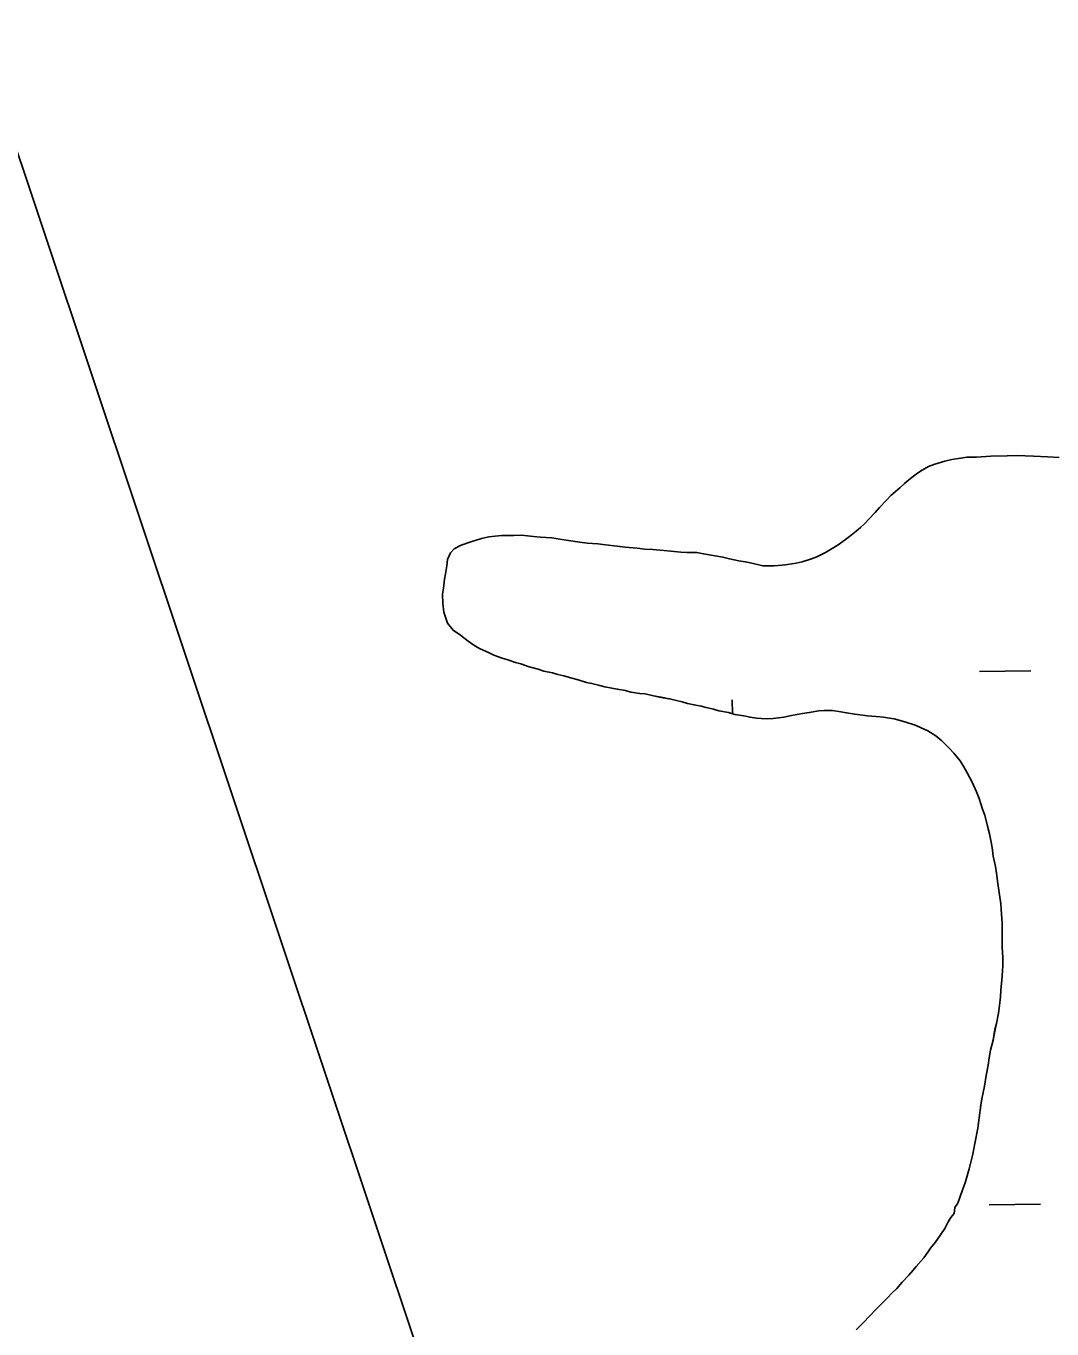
# Model space of a CAD drawing. Extents: x 3925854 to 3964121, y 224593 to 250589.
# Drawn here: x 3957620 to 3958260, y 230875 to 231688 of the extents above; entities that cross this region are included whole.
import ezdxf

# ---------------------------------------------------------------- set-up
doc = ezdxf.new("R2010")
doc.units = 0
for name, color, linetype in [('V-TOPO-SHOR', 7, 'Continuous'), ('V-UTIL-LINE', 7, 'Continuous'), ('V-WETL-SWMP', 7, 'Continuous')]:
    doc.layers.add(name, color=color, linetype=linetype)

msp = doc.modelspace()

# ---------------------------------------------------------------- linework, layer by layer
at = {"layer": 'V-TOPO-SHOR'}
for points in [[(3958264.526, 231418.551), (3958257.139, 231418.907), (3958248.585, 231419.452), (3958243.338, 231419.624), (3958237.702, 231419.794), (3958232.066, 231419.575), (3958221.961, 231419.337), (3958213.023, 231418.717), (3958206.806, 231418.688), (3958203.115, 231418.09), (3958197.481, 231417.289), (3958193.211, 231416.298), (3958186.999, 231414.328), (3958182.926, 231412.95), (3958178.078, 231410.015), (3958175.367, 231408.254), (3958171.685, 231405.515), (3958168.006, 231402.39), (3958165.102, 231399.658), (3958159.489, 231394.776), (3958156.779, 231392.042), (3958152.523, 231387.36), (3958149.621, 231384.237), (3958145.558, 231379.944), (3958143.43, 231377.603), (3958140.528, 231374.869), (3958137.817, 231372.526), (3958133.749, 231369.204), (3958127.163, 231364.512), (3958123.868, 231362.36), (3958118.83, 231359.229), (3958113.398, 231356.679)], [(3958113.398, 231356.679), (3958109.907, 231355.303), (3958104.279, 231353.529), (3958100.394, 231352.734), (3958094.956, 231351.739), (3958091.655, 231351.338), (3958086.799, 231350.926), (3958079.606, 231351.092), (3958072.019, 231352.806), (3958068.711, 231353.57), (3958064.629, 231354.135), (3958058.793, 231355.276), (3958054.707, 231356.425), (3958048.678, 231357.369), (3958042.648, 231358.51), (3958038.37, 231359.27), (3958032.15, 231359.243), (3958028.458, 231359.616), (3958022.236, 231360.171), (3958017.958, 231360.541), (3958010.96, 231361.094), (3958006.1, 231361.463), (3958001.238, 231362.024), (3957993.851, 231362.575), (3957988.794, 231363.331), (3957981.407, 231364.076), (3957976.739, 231364.639), (3957970.129, 231365.192), (3957965.461, 231365.756), (3957958.461, 231366.892), (3957954.183, 231367.457), (3957947.961, 231368.402), (3957940.961, 231368.955), (3957936.49, 231369.323), (3957929.101, 231370.069), (3957924.243, 231369.854), (3957916.858, 231370.015), (3957912.586, 231369.415), (3957908.701, 231369.01), (3957904.04, 231368.017), (3957897.441, 231366.044), (3957891.426, 231363.882), (3957887.16, 231361.531), (3957884.838, 231359.19), (3957882.912, 231354.905), (3957882.542, 231351.016), (3957881.591, 231345.96), (3957881.022, 231342.652), (3957880.463, 231337.016), (3957879.896, 231333.319), (3957879.922, 231327.489), (3957880.723, 231322.051), (3957882.89, 231315.258), (3957886.406, 231310.804), (3957891.086, 231307.713), (3957895.766, 231304.041), (3957900.052, 231301.145), (3957903.366, 231299.216), (3957908.428, 231296.906), (3957911.738, 231295.366), (3957916.993, 231293.445), (3957920.497, 231292.488), (3957925.363, 231290.76), (3957928.671, 231289.803), (3957933.926, 231288.077), (3957939.568, 231286.545), (3957943.07, 231285.394), (3957948.518, 231284.251), (3957951.826, 231283.295), (3957955.522, 231282.339), (3957959.024, 231281.382), (3957964.474, 231279.85), (3957969.727, 231278.318), (3957973.035, 231277.556), (3957977.899, 231276.412), (3957981.012, 231275.648), (3957985.484, 231274.695), (3957988.792, 231274.126), (3957994.043, 231273.178), (3957997.351, 231272.219), (3958002.991, 231271.468), (3958006.294, 231271.093), (3958011.353, 231269.948), (3958016.217, 231268.998), (3958022.246, 231267.857), (3958029.248, 231266.139), (3958032.558, 231265.18), (3958036.836, 231264.228), (3958041.116, 231263.468), (3958044.229, 231262.704), (3958048.899, 231261.56), (3958052.206, 231260.601), (3958058.236, 231259.462), (3958062.129, 231258.311), (3958067.769, 231257.365), (3958071.658, 231256.605), (3958075.742, 231256.038), (3958081.767, 231255.678), (3958086.043, 231255.694), (3958092.841, 231256.696), (3958097.502, 231257.689)], [(3958097.502, 231257.689), (3958104.297, 231258.883), (3958108.571, 231259.485), (3958114.59, 231260.677), (3958117.894, 231260.886), (3958123.143, 231260.714), (3958128.197, 231259.958), (3958131.894, 231259.391), (3958136.95, 231258.44), (3958144.921, 231257.504), (3958150.367, 231256.945), (3958154.643, 231256.575), (3958161.643, 231255.633), (3958168.26, 231253.718), (3958175.266, 231251.416), (3958178.381, 231250.068), (3958182.666, 231248.143), (3958187.536, 231245.057), (3958191.245, 231241.768), (3958195.929, 231237.317), (3958198.855, 231234.223), (3958202.765, 231229.379), (3958205.112, 231225.697), (3958207.072, 231221.818), (3958210.207, 231216.002), (3958212.954, 231209.989), (3958214.527, 231205.915), (3958216.691, 231199.317), (3958218.07, 231195.436), (3958219.847, 231188.64), (3958221.035, 231183.789), (3958222.227, 231177.573), (3958222.827, 231173.688), (3958223.427, 231170), (3958224.816, 231163.399), (3958225.416, 231159.319), (3958226.223, 231152.909), (3958228.025, 231140.285), (3958228.234, 231136.982), (3958228.856, 231127.85), (3958228.881, 231122.214), (3958228.92, 231113.274), (3958229.338, 231106.669), (3958229.358, 231101.809), (3958228.998, 231095.006), (3958228.064, 231086.257), (3958227.888, 231082.175), (3958227.329, 231076.732), (3958226.571, 231072.062), (3958225.432, 231065.646), (3958224.478, 231061.947), (3958223.339, 231055.142), (3958221.619, 231048.916), (3958220.861, 231044.246), (3958220.298, 231039.581), (3958218.965, 231033.16), (3958218.023, 231026.549), (3958217.066, 231022.658), (3958216.306, 231018.575), (3958215.741, 231014.685), (3958214.611, 231006.713), (3958213.861, 231000.294), (3958211.958, 230990.765), (3958210.625, 230984.15), (3958208.333, 230975.005), (3958205.845, 230966.25), (3958203.922, 230961.19), (3958201.235, 230953.598), (3958199.498, 230950.87), (3958198.931, 230947.173), (3958196.998, 230944.64), (3958195.261, 230941.912), (3958193.141, 230937.822), (3958190.436, 230933.728), (3958187.153, 230929.048), (3958184.253, 230925.538), (3958182.516, 230923.005), (3958180.003, 230919.494), (3958175.365, 230914.034), (3958173.429, 230911.694), (3958170.724, 230908.572), (3958166.661, 230904.28), (3958163.179, 230900.376), (3958159.888, 230897.253), (3958157.568, 230894.718), (3958153.504, 230890.618), (3958150.6, 230887.691), (3958145.765, 230882.616), (3958142.668, 230879.298), (3958137.831, 230874.614)]]:
    msp.add_lwpolyline(points, dxfattribs=at)
at = {"layer": 'V-UTIL-LINE'}
msp.add_lwpolyline([(3957974.115, 230534.291), (3955504.908, 237909.423), (3955545.434, 239147.844), (3955545.409, 239149.229), (3955617.45, 241317.764), (3951638.507, 243889.773), (3950262.651, 245733.512), (3950260.125, 245737.596), (3948167.454, 248541.726)], dxfattribs=at)
at = {"layer": 'V-WETL-SWMP'}
for p, q in [((3958193.211, 231416.298), (3958197.482, 231417.289)), ((3958197.482, 231417.289), (3958203.115, 231418.09)), ((3958203.115, 231418.09), (3958206.805, 231418.689)), ((3958206.805, 231418.689), (3958213.024, 231418.716)), ((3958213.024, 231418.716), (3958221.961, 231419.338)), ((3958221.961, 231419.338), (3958232.066, 231419.576)), ((3958232.066, 231419.576), (3958237.701, 231419.794)), ((3958237.701, 231419.794), (3958243.337, 231419.625)), ((3958243.337, 231419.625), (3958248.585, 231419.453)), ((3958248.585, 231419.453), (3958257.139, 231418.907)), ((3958257.139, 231418.907), (3958264.526, 231418.55)), ((3958175.366, 231408.253), (3958178.079, 231410.014)), ((3958178.079, 231410.014), (3958182.925, 231412.95)), ((3958182.925, 231412.95), (3958187, 231414.328)), ((3958187, 231414.328), (3958193.211, 231416.298)), ((3958165.103, 231399.658), (3958168.006, 231402.391)), ((3958168.006, 231402.391), (3958171.685, 231405.516)), ((3958171.685, 231405.516), (3958175.366, 231408.253)), ((3958156.779, 231392.042), (3958159.488, 231394.775)), ((3958159.488, 231394.775), (3958165.103, 231399.658)), ((3958149.622, 231384.237), (3958152.523, 231387.359)), ((3958152.523, 231387.359), (3958156.779, 231392.042)), ((3958140.528, 231374.87), (3958143.431, 231377.603)), ((3958143.431, 231377.603), (3958145.559, 231379.944)), ((3958145.559, 231379.944), (3958149.622, 231384.237)), ((3957904.04, 231368.017), (3957908.7, 231369.009)), ((3957908.7, 231369.009), (3957912.585, 231369.415)), ((3957912.585, 231369.415), (3957916.858, 231370.016)), ((3957916.858, 231370.016), (3957924.244, 231369.854)), ((3957924.244, 231369.854), (3957929.101, 231370.069)), ((3957929.101, 231370.069), (3957936.49, 231369.324)), ((3957936.49, 231369.324), (3957940.961, 231368.954)), ((3957940.961, 231368.954), (3957947.96, 231368.401)), ((3957947.96, 231368.401), (3957954.183, 231367.457)), ((3958127.163, 231364.512), (3958133.75, 231369.204)), ((3958133.75, 231369.204), (3958137.817, 231372.526)), ((3958137.817, 231372.526), (3958140.528, 231374.87)), ((3957884.838, 231359.189), (3957887.16, 231361.531)), ((3957887.16, 231361.531), (3957891.425, 231363.882)), ((3957891.425, 231363.882), (3957897.44, 231366.045)), ((3957897.44, 231366.045), (3957904.04, 231368.017)), ((3957954.183, 231367.457), (3957958.461, 231366.892)), ((3957958.461, 231366.892), (3957965.462, 231365.756)), ((3957965.462, 231365.756), (3957970.129, 231365.193)), ((3957970.129, 231365.193), (3957976.739, 231364.639)), ((3957976.739, 231364.639), (3957981.406, 231364.076)), ((3957981.406, 231364.076), (3957988.794, 231363.331)), ((3957988.794, 231363.331), (3957993.851, 231362.575)), ((3957993.851, 231362.575), (3958001.238, 231362.024)), ((3958001.238, 231362.024), (3958006.099, 231361.462)), ((3958006.099, 231361.462), (3958010.959, 231361.094)), ((3958010.959, 231361.094), (3958017.958, 231360.541)), ((3958017.958, 231360.541), (3958022.235, 231360.171)), ((3958022.235, 231360.171), (3958028.457, 231359.615)), ((3958118.829, 231359.228), (3958123.868, 231362.36)), ((3958123.868, 231362.36), (3958127.163, 231364.512)), ((3957882.541, 231351.016), (3957882.913, 231354.905)), ((3957882.913, 231354.905), (3957884.838, 231359.189)), ((3958028.457, 231359.615), (3958032.151, 231359.242)), ((3958032.151, 231359.242), (3958038.37, 231359.269)), ((3958038.37, 231359.269), (3958042.649, 231358.51)), ((3958042.649, 231358.51), (3958048.678, 231357.37)), ((3958048.678, 231357.37), (3958054.707, 231356.425)), ((3958054.707, 231356.425), (3958058.793, 231355.276)), ((3958058.793, 231355.276), (3958064.629, 231354.135)), ((3958064.629, 231354.135), (3958068.712, 231353.57)), ((3958068.712, 231353.57), (3958072.019, 231352.807)), ((3958072.019, 231352.807), (3958079.606, 231351.091)), ((3958094.957, 231351.74), (3958100.394, 231352.735)), ((3958100.394, 231352.735), (3958104.278, 231353.529)), ((3958104.278, 231353.529), (3958109.906, 231355.303)), ((3958109.906, 231355.303), (3958113.398, 231356.678)), ((3958113.398, 231356.678), (3958118.829, 231359.228)), ((3957881.022, 231342.653), (3957881.591, 231345.959)), ((3957881.591, 231345.959), (3957882.541, 231351.016)), ((3958079.606, 231351.091), (3958086.798, 231350.927)), ((3958086.798, 231350.927), (3958091.655, 231351.337)), ((3958091.655, 231351.337), (3958094.957, 231351.74)), ((3957879.896, 231333.32), (3957880.464, 231337.015)), ((3957880.464, 231337.015), (3957881.022, 231342.653)), ((3957879.922, 231327.489), (3957879.896, 231333.32)), ((3957880.723, 231322.051), (3957879.922, 231327.489)), ((3957882.89, 231315.258), (3957880.723, 231322.051)), ((3957886.407, 231310.804), (3957882.89, 231315.258)), ((3957891.085, 231307.714), (3957886.407, 231310.804)), ((3957895.765, 231304.042), (3957891.085, 231307.714)), ((3957900.053, 231301.145), (3957895.765, 231304.042)), ((3957903.365, 231299.216), (3957900.053, 231301.145)), ((3957908.428, 231296.906), (3957903.365, 231299.216)), ((3957911.739, 231295.366), (3957908.428, 231296.906)), ((3957916.994, 231293.445), (3957911.739, 231295.366)), ((3957920.497, 231292.488), (3957916.994, 231293.445)), ((3957925.363, 231290.76), (3957920.497, 231292.488)), ((3957928.671, 231289.803), (3957925.363, 231290.76)), ((3957933.926, 231288.076), (3957928.671, 231289.803)), ((3957939.568, 231286.546), (3957933.926, 231288.076)), ((3957943.071, 231285.395), (3957939.568, 231286.546)), ((3957948.518, 231284.252), (3957943.071, 231285.395)), ((3957951.826, 231283.295), (3957948.518, 231284.252)), ((3957955.523, 231282.339), (3957951.826, 231283.295)), ((3957959.025, 231281.383), (3957955.523, 231282.339)), ((3957964.473, 231279.851), (3957959.025, 231281.383)), ((3957969.727, 231278.319), (3957964.473, 231279.851)), ((3958214.883, 231285.023), (3958246.878, 231285.605)), ((3957973.034, 231277.556), (3957969.727, 231278.319)), ((3957977.898, 231276.411), (3957973.034, 231277.556)), ((3957981.011, 231275.647), (3957977.898, 231276.411)), ((3957985.485, 231274.695), (3957981.011, 231275.647)), ((3957988.791, 231274.126), (3957985.485, 231274.695)), ((3957994.043, 231273.177), (3957988.791, 231274.126)), ((3957997.351, 231272.22), (3957994.043, 231273.177)), ((3958002.99, 231271.467), (3957997.351, 231272.22)), ((3958006.295, 231271.092), (3958002.99, 231271.467)), ((3958011.353, 231269.948), (3958006.295, 231271.092)), ((3958016.216, 231268.997), (3958011.353, 231269.948)), ((3958022.246, 231267.857), (3958016.216, 231268.997)), ((3958029.249, 231266.139), (3958022.246, 231267.857)), ((3958032.557, 231265.181), (3958029.249, 231266.139)), ((3958036.837, 231264.228), (3958032.557, 231265.181)), ((3958041.116, 231263.469), (3958036.837, 231264.228)), ((3958044.229, 231262.705), (3958041.116, 231263.469)), ((3958048.898, 231261.559), (3958044.229, 231262.705)), ((3958060.744, 231258.721), (3958060.584, 231267.473)), ((3958052.206, 231260.602), (3958048.898, 231261.559)), ((3958058.236, 231259.462), (3958052.206, 231260.602)), ((3958062.128, 231258.312), (3958058.236, 231259.462)), ((3958067.768, 231257.365), (3958062.128, 231258.312)), ((3958071.658, 231256.605), (3958067.768, 231257.365)), ((3958075.742, 231256.039), (3958071.658, 231256.605)), ((3958081.768, 231255.677), (3958075.742, 231256.039)), ((3958086.043, 231255.695), (3958081.768, 231255.677)), ((3958092.841, 231256.696), (3958086.043, 231255.695)), ((3958097.501, 231257.688), (3958092.841, 231256.696)), ((3958104.298, 231258.883), (3958097.501, 231257.688)), ((3958108.571, 231259.485), (3958104.298, 231258.883)), ((3958114.59, 231260.677), (3958108.571, 231259.485)), ((3958117.893, 231260.886), (3958114.59, 231260.677)), ((3958123.142, 231260.714), (3958117.893, 231260.886)), ((3958128.198, 231259.958), (3958123.142, 231260.714)), ((3958131.893, 231259.391), (3958128.198, 231259.958)), ((3958136.95, 231258.441), (3958131.893, 231259.391)), ((3958144.922, 231257.504), (3958136.95, 231258.441)), ((3958150.366, 231256.945), (3958144.922, 231257.504)), ((3958154.643, 231256.574), (3958150.366, 231256.945)), ((3958161.644, 231255.633), (3958154.643, 231256.574)), ((3958168.26, 231253.718), (3958161.644, 231255.633)), ((3958175.266, 231251.416), (3958168.26, 231253.718)), ((3958178.381, 231250.069), (3958175.266, 231251.416)), ((3958182.665, 231248.144), (3958178.381, 231250.069)), ((3958187.537, 231245.056), (3958182.665, 231248.144)), ((3958191.244, 231241.768), (3958187.537, 231245.056)), ((3958195.928, 231237.318), (3958191.244, 231241.768)), ((3958198.856, 231234.222), (3958195.928, 231237.318)), ((3958202.764, 231229.38), (3958198.856, 231234.222)), ((3958205.112, 231225.697), (3958202.764, 231229.38)), ((3958207.072, 231221.819), (3958205.112, 231225.697)), ((3958210.207, 231216.002), (3958207.072, 231221.819)), ((3958212.954, 231209.989), (3958210.207, 231216.002)), ((3958214.526, 231205.915), (3958212.954, 231209.989)), ((3958216.692, 231199.316), (3958214.526, 231205.915)), ((3958218.07, 231195.436), (3958216.692, 231199.316)), ((3958219.848, 231188.641), (3958218.07, 231195.436)), ((3958221.035, 231183.788), (3958219.848, 231188.641)), ((3958222.228, 231177.574), (3958221.035, 231183.788)), ((3958222.828, 231173.689), (3958222.228, 231177.574)), ((3958223.427, 231169.999), (3958222.828, 231173.689)), ((3958224.816, 231163.398), (3958223.427, 231169.999)), ((3958225.416, 231159.319), (3958224.816, 231163.398)), ((3958226.222, 231152.909), (3958225.416, 231159.319)), ((3958228.025, 231140.285), (3958226.222, 231152.909)), ((3958228.234, 231136.982), (3958228.025, 231140.285)), ((3958228.856, 231127.85), (3958228.234, 231136.982)), ((3958228.881, 231122.214), (3958228.856, 231127.85)), ((3958228.919, 231113.274), (3958228.881, 231122.214)), ((3958229.337, 231106.669), (3958228.919, 231113.274)), ((3958228.998, 231095.006), (3958229.358, 231101.81)), ((3958229.358, 231101.81), (3958229.337, 231106.669)), ((3958228.064, 231086.257), (3958228.998, 231095.006)), ((3958227.888, 231082.175), (3958228.064, 231086.257)), ((3958226.571, 231072.063), (3958227.328, 231076.731)), ((3958227.328, 231076.731), (3958227.888, 231082.175)), ((3958225.433, 231065.645), (3958226.571, 231072.063)), ((3958223.34, 231055.141), (3958224.477, 231061.948)), ((3958224.477, 231061.948), (3958225.433, 231065.645)), ((3958221.618, 231048.915), (3958223.34, 231055.141)), ((3958220.298, 231039.58), (3958220.861, 231044.247)), ((3958220.861, 231044.247), (3958221.618, 231048.915)), ((3958218.965, 231033.161), (3958220.298, 231039.58)), ((3958218.022, 231026.55), (3958218.965, 231033.161)), ((3958216.307, 231018.574), (3958217.067, 231022.658)), ((3958217.067, 231022.658), (3958218.022, 231026.55)), ((3958214.61, 231006.712), (3958215.741, 231014.685)), ((3958215.741, 231014.685), (3958216.307, 231018.574)), ((3958213.86, 231000.295), (3958214.61, 231006.712)), ((3958211.958, 230990.764), (3958213.86, 231000.295)), ((3958210.626, 230984.15), (3958211.958, 230990.764)), ((3958208.333, 230975.006), (3958210.626, 230984.15)), ((3958205.845, 230966.25), (3958208.333, 230975.006)), ((3958203.923, 230961.189), (3958205.845, 230966.25)), ((3958201.235, 230953.598), (3958203.923, 230961.189)), ((3958196.998, 230944.639), (3958198.931, 230947.174)), ((3958198.931, 230947.174), (3958199.498, 230950.869)), ((3958199.498, 230950.869), (3958201.235, 230953.598)), ((3958220.931, 230952.403), (3958252.926, 230952.985)), ((3958190.437, 230933.728), (3958193.141, 230937.821)), ((3958193.141, 230937.821), (3958195.261, 230941.911)), ((3958195.261, 230941.911), (3958196.998, 230944.639)), ((3958187.154, 230929.049), (3958190.437, 230933.728)), ((3958180.004, 230919.495), (3958182.516, 230923.005)), ((3958182.516, 230923.005), (3958184.254, 230925.539)), ((3958184.254, 230925.539), (3958187.154, 230929.049)), ((3958173.43, 230911.693), (3958175.364, 230914.034)), ((3958175.364, 230914.034), (3958180.004, 230919.495)), ((3958166.66, 230904.279), (3958170.723, 230908.572)), ((3958170.723, 230908.572), (3958173.43, 230911.693)), ((3958157.567, 230894.717), (3958159.889, 230897.253)), ((3958159.889, 230897.253), (3958163.179, 230900.377)), ((3958163.179, 230900.377), (3958166.66, 230904.279)), ((3958150.601, 230887.69), (3958153.504, 230890.618)), ((3958153.504, 230890.618), (3958157.567, 230894.717)), ((3958142.669, 230879.299), (3958145.765, 230882.616)), ((3958145.765, 230882.616), (3958150.601, 230887.69)), ((3958137.831, 230874.614), (3958142.669, 230879.299))]:
    msp.add_line(p, q, dxfattribs=at)

doc.saveas('drawing.dxf')
